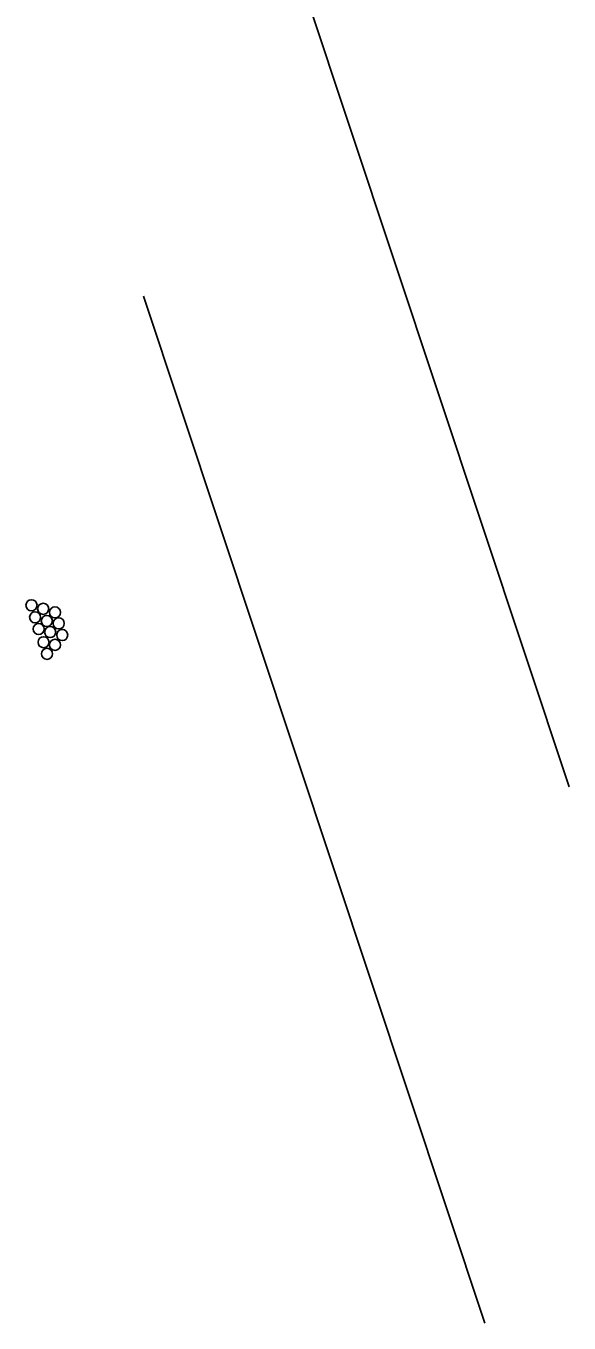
# Model space of a CAD drawing. Extents: x 400935 to 481562, y 415700 to 505362.
# Drawn here: x 401786.3 to 401938.1, y 419166.7 to 419529.4 of the extents above; entities that cross this region are included whole.
import ezdxf

# ---------------------------------------------------------------- set-up
doc = ezdxf.new("R2010")
doc.units = 0
for name, color, linetype in [('Drain Terminator Final CELL', 7, 'Continuous'), ('Earth Berm for Slope Drains Both', 7, 'Continuous'), ('Earth Berm for Slope Drains Final', 7, 'Continuous')]:
    doc.layers.add(name, color=color, linetype=linetype)

msp = doc.modelspace()

# ---------------------------------------------------------------- linework, layer by layer
at = {"layer": 'Drain Terminator Final CELL'}
for centre in [(401787.81, 419367.45), (401787.81, 419367.45), (401787.81, 419367.45), (401787.81, 419367.45), (401787.81, 419367.45), (401787.81, 419367.45), (401791.09, 419366.45), (401791.09, 419366.45), (401791.09, 419366.45), (401791.09, 419366.45), (401791.09, 419366.45), (401791.09, 419366.45), (401794.37, 419365.44), (401794.37, 419365.44), (401794.37, 419365.44), (401794.37, 419365.44), (401794.37, 419365.44), (401794.37, 419365.44), (401788.83, 419364.07), (401788.83, 419364.07), (401788.83, 419364.07), (401788.83, 419364.07), (401788.83, 419364.07), (401788.83, 419364.07), (401792.1, 419363.06), (401792.1, 419363.06), (401792.1, 419363.06), (401792.1, 419363.06), (401792.1, 419363.06), (401792.1, 419363.06), (401795.44, 419362.36), (401795.44, 419362.36), (401795.44, 419362.36), (401795.44, 419362.36), (401795.44, 419362.36), (401795.44, 419362.36), (401789.8, 419360.81), (401789.8, 419360.81), (401789.8, 419360.81), (401789.8, 419360.81), (401789.8, 419360.81), (401789.8, 419360.81), (401793.04, 419359.94), (401793.04, 419359.94), (401793.04, 419359.94), (401793.04, 419359.94), (401793.04, 419359.94), (401793.04, 419359.94), (401796.41, 419359.1), (401796.41, 419359.1), (401796.41, 419359.1), (401796.41, 419359.1), (401796.41, 419359.1), (401796.41, 419359.1), (401791.19, 419357.11), (401791.19, 419357.11), (401791.19, 419357.11), (401791.19, 419357.11), (401791.19, 419357.11), (401791.19, 419357.11), (401792.16, 419353.86), (401792.16, 419353.86), (401792.16, 419353.86), (401792.16, 419353.86), (401792.16, 419353.86), (401792.16, 419353.86), (401794.39, 419356.37), (401794.39, 419356.37), (401794.39, 419356.37), (401794.39, 419356.37), (401794.39, 419356.37), (401794.39, 419356.37)]:
    msp.add_circle(centre, 1.55, dxfattribs=at)
at = {"layer": 'Earth Berm for Slope Drains Both'}
msp.add_line((401822.91, 419663.38), (401938.15, 419316.69), dxfattribs=at)
msp.add_line((401822.91, 419663.38), (401938.15, 419316.69), dxfattribs=at)
msp.add_line((401822.91, 419663.38), (401938.15, 419316.69), dxfattribs=at)
msp.add_line((401822.91, 419663.38), (401938.15, 419316.69), dxfattribs=at)
msp.add_line((401822.91, 419663.38), (401938.15, 419316.69), dxfattribs=at)
msp.add_line((401822.91, 419663.38), (401938.15, 419316.69), dxfattribs=at)
at = {"layer": 'Earth Berm for Slope Drains Final'}
msp.add_line((401819.13, 419453.9), (401914.59, 419166.73), dxfattribs=at)
msp.add_line((401819.13, 419453.9), (401914.59, 419166.73), dxfattribs=at)
msp.add_line((401819.13, 419453.9), (401914.59, 419166.73), dxfattribs=at)
msp.add_line((401819.13, 419453.9), (401914.59, 419166.73), dxfattribs=at)
msp.add_line((401819.13, 419453.9), (401914.59, 419166.73), dxfattribs=at)
msp.add_line((401819.13, 419453.9), (401914.59, 419166.73), dxfattribs=at)

doc.saveas('drawing.dxf')
